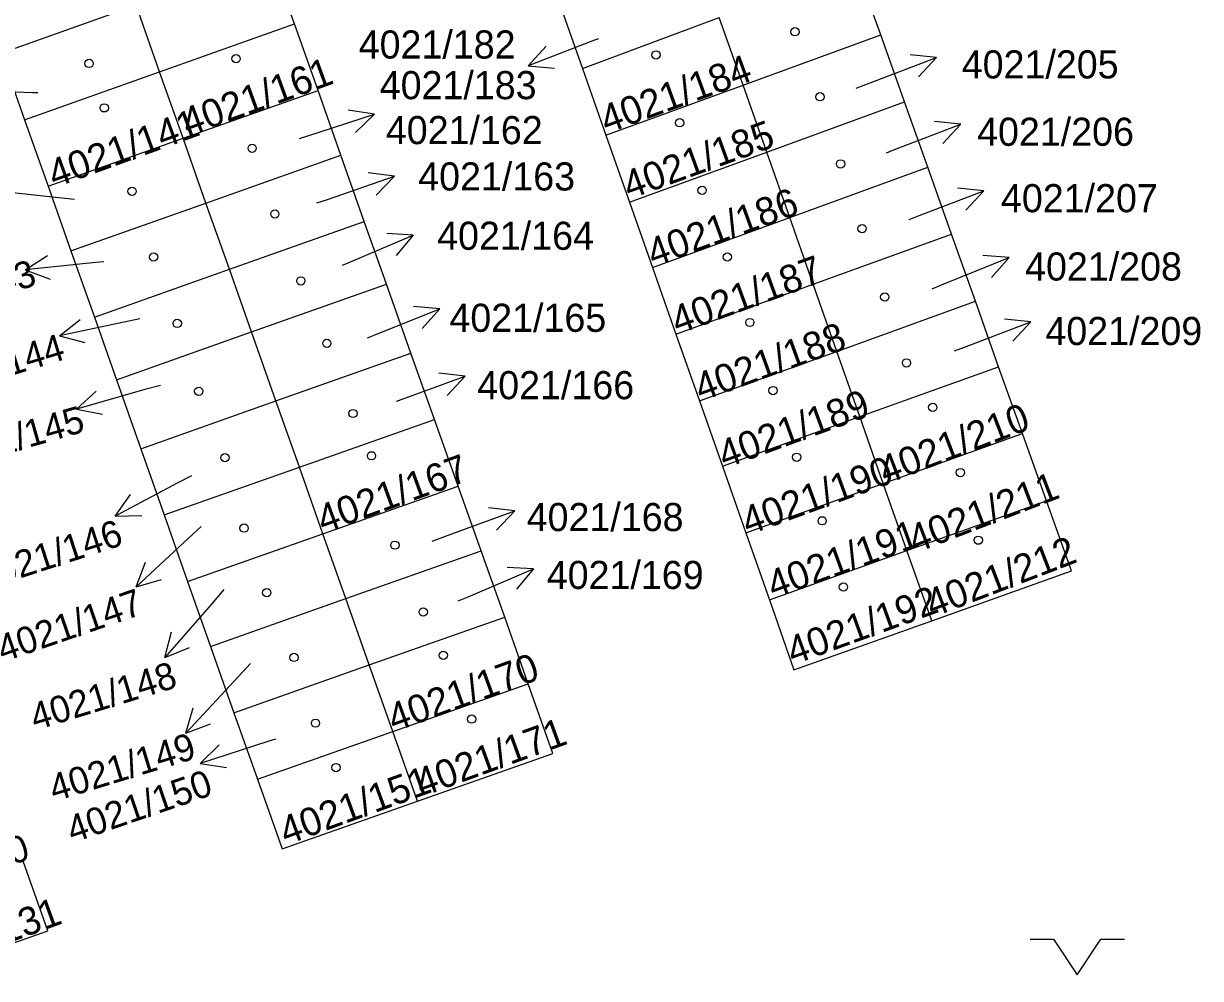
# Model space of a CAD drawing. Extents: x -869103 to -863415, y -1015889 to -1012477.
# Drawn here: x -868118.19 to -868068.39, y -1013947.88 to -1013907.48 of the extents above; entities that cross this region are included whole.
import ezdxf

# ---------------------------------------------------------------- set-up
doc = ezdxf.new("R2010")
doc.units = 0
for name, color, linetype in [('Hranice parcel', 7, 'Continuous'), ('Parcelní čísla', 7, 'Continuous'), ('Pop  PČ popisy', 7, 'Continuous'), ('Značky budov', 7, 'Continuous'), ('Značky kultur', 7, 'Continuous')]:
    doc.layers.add(name, color=color, linetype=linetype)

msp = doc.modelspace()

# ---------------------------------------------------------------- linework, layer by layer
at = {"layer": 'Hranice parcel'}
for p, q in [((-868106.73, -1013907.49), (-868107.73, -1013904.68)), ((-868081.92, -1013907.96), (-868082.93, -1013905.13)), ((-868095.51, -1013906.63), (-868094.54, -1013909.39)), ((-868119.14, -1013908.74), (-868113.43, -1013906.71)), ((-868112.44, -1013909.52), (-868113.43, -1013906.71)), ((-868112.44, -1013909.52), (-868106.73, -1013907.49)), ((-868105.73, -1013910.31), (-868106.73, -1013907.49)), ((-868094.54, -1013909.39), (-868088.75, -1013907.23)), ((-868087.74, -1013910.09), (-868088.75, -1013907.23)), ((-868087.74, -1013910.09), (-868081.92, -1013907.96)), ((-868080.91, -1013910.8), (-868081.92, -1013907.96)), ((-868119.14, -1013908.74), (-868118.15, -1013911.55)), ((-868118.15, -1013911.55), (-868112.44, -1013909.52)), ((-868111.44, -1013912.33), (-868112.44, -1013909.52)), ((-868094.54, -1013909.39), (-868093.55, -1013912.21)), ((-868093.55, -1013912.21), (-868087.74, -1013910.09)), ((-868086.74, -1013912.93), (-868087.74, -1013910.09)), ((-868111.44, -1013912.33), (-868105.73, -1013910.31)), ((-868104.76, -1013913.05), (-868105.73, -1013910.31)), ((-868086.74, -1013912.93), (-868080.91, -1013910.8)), ((-868079.93, -1013913.56), (-868080.91, -1013910.8)), ((-868118.15, -1013911.55), (-868117.15, -1013914.36)), ((-868117.15, -1013914.36), (-868111.44, -1013912.33)), ((-868110.47, -1013915.08), (-868111.44, -1013912.33)), ((-868093.55, -1013912.21), (-868092.55, -1013915.04)), ((-868110.47, -1013915.08), (-868104.76, -1013913.05)), ((-868103.77, -1013915.86), (-868104.76, -1013913.05)), ((-868092.55, -1013915.04), (-868086.74, -1013912.93)), ((-868085.77, -1013915.69), (-868086.74, -1013912.93)), ((-868085.77, -1013915.69), (-868079.93, -1013913.56)), ((-868078.92, -1013916.39), (-868079.93, -1013913.56)), ((-868117.15, -1013914.36), (-868116.19, -1013917.1)), ((-868116.19, -1013917.1), (-868110.47, -1013915.08)), ((-868109.48, -1013917.88), (-868110.47, -1013915.08)), ((-868092.55, -1013915.04), (-868091.58, -1013917.8)), ((-868109.48, -1013917.88), (-868103.77, -1013915.86)), ((-868102.83, -1013918.51), (-868103.77, -1013915.86)), ((-868091.58, -1013917.8), (-868085.77, -1013915.69)), ((-868084.78, -1013918.51), (-868085.77, -1013915.69)), ((-868084.78, -1013918.51), (-868078.92, -1013916.39)), ((-868077.91, -1013919.23), (-868078.92, -1013916.39)), ((-868116.19, -1013917.1), (-868115.19, -1013919.91)), ((-868115.19, -1013919.91), (-868109.48, -1013917.88)), ((-868108.54, -1013920.53), (-868109.48, -1013917.88)), ((-868091.58, -1013917.8), (-868090.59, -1013920.62)), ((-868108.54, -1013920.53), (-868102.83, -1013918.51)), ((-868101.8, -1013921.42), (-868102.83, -1013918.51)), ((-868090.59, -1013920.62), (-868084.78, -1013918.51)), ((-868083.78, -1013921.35), (-868084.78, -1013918.51)), ((-868083.78, -1013921.35), (-868077.91, -1013919.23)), ((-868076.93, -1013922), (-868077.91, -1013919.23)), ((-868115.19, -1013919.91), (-868114.26, -1013922.56)), ((-868114.26, -1013922.56), (-868108.54, -1013920.53)), ((-868107.51, -1013923.44), (-868108.54, -1013920.53)), ((-868090.59, -1013920.62), (-868089.59, -1013923.45)), ((-868107.51, -1013923.44), (-868101.8, -1013921.42)), ((-868100.8, -1013924.23), (-868101.8, -1013921.42)), ((-868089.59, -1013923.45), (-868083.78, -1013921.35)), ((-868082.8, -1013924.11), (-868083.78, -1013921.35)), ((-868082.8, -1013924.11), (-868076.93, -1013922)), ((-868075.92, -1013924.83), (-868076.93, -1013922)), ((-868114.26, -1013922.56), (-868113.23, -1013925.47)), ((-868113.23, -1013925.47), (-868107.51, -1013923.44)), ((-868106.52, -1013926.25), (-868107.51, -1013923.44)), ((-868089.59, -1013923.45), (-868088.62, -1013926.21)), ((-868088.62, -1013926.21), (-868082.8, -1013924.11)), ((-868081.81, -1013926.94), (-868082.8, -1013924.11)), ((-868106.52, -1013926.25), (-868100.8, -1013924.23)), ((-868099.8, -1013927.05), (-868100.8, -1013924.23)), ((-868081.81, -1013926.94), (-868075.92, -1013924.83)), ((-868074.91, -1013927.67), (-868075.92, -1013924.83)), ((-868113.23, -1013925.47), (-868112.24, -1013928.27)), ((-868112.24, -1013928.27), (-868106.52, -1013926.25)), ((-868105.52, -1013929.07), (-868106.52, -1013926.25)), ((-868088.62, -1013926.21), (-868087.63, -1013929.03)), ((-868105.52, -1013929.07), (-868099.8, -1013927.05)), ((-868098.83, -1013929.79), (-868099.8, -1013927.05)), ((-868087.63, -1013929.03), (-868081.81, -1013926.94)), ((-868080.81, -1013929.78), (-868081.81, -1013926.94)), ((-868080.81, -1013929.78), (-868074.91, -1013927.67)), ((-868073.85, -1013930.64), (-868074.91, -1013927.67)), ((-868112.24, -1013928.27), (-868111.25, -1013931.09)), ((-868111.25, -1013931.09), (-868105.52, -1013929.07)), ((-868104.55, -1013931.81), (-868105.52, -1013929.07)), ((-868087.63, -1013929.03), (-868086.63, -1013931.86)), ((-868104.55, -1013931.81), (-868098.83, -1013929.79)), ((-868097.83, -1013932.6), (-868098.83, -1013929.79)), ((-868086.63, -1013931.86), (-868080.81, -1013929.78)), ((-868079.76, -1013932.75), (-868080.81, -1013929.78)), ((-868111.25, -1013931.09), (-868110.28, -1013933.83)), ((-868079.76, -1013932.75), (-868073.85, -1013930.64)), ((-868110.28, -1013933.83), (-868104.55, -1013931.81)), ((-868103.56, -1013934.61), (-868104.55, -1013931.81)), ((-868086.63, -1013931.86), (-868085.59, -1013934.83)), ((-868103.56, -1013934.61), (-868097.83, -1013932.6)), ((-868096.84, -1013935.42), (-868097.83, -1013932.6)), ((-868085.59, -1013934.83), (-868079.76, -1013932.75)), ((-868110.28, -1013933.83), (-868109.29, -1013936.64)), ((-868109.29, -1013936.64), (-868103.56, -1013934.61)), ((-868102.56, -1013937.43), (-868103.56, -1013934.61)), ((-868102.56, -1013937.43), (-868096.84, -1013935.42)), ((-868109.29, -1013936.64), (-868108.29, -1013939.45)), ((-868108.29, -1013939.45), (-868102.56, -1013937.43)), ((-868101.52, -1013940.38), (-868102.56, -1013937.43))]:
    msp.add_line(p, q, dxfattribs=at)
for points in [[(-868101.52, -1013940.38), (-868095.79, -1013938.37), (-868096.84, -1013935.42)], [(-868108.29, -1013939.45), (-868107.25, -1013942.4), (-868101.52, -1013940.38)], [(-868122.89, -1013947.88), (-868117.16, -1013945.87), (-868118.2, -1013942.92)]]:
    msp.add_lwpolyline(points, dxfattribs=at)
at = {"layer": 'Pop  PČ popisy'}
for p, q in [((-868093.86, -1013908.13), (-868094.03, -1013908.19)), ((-868094.03, -1013908.19), (-868096.832, -1013909.265)), ((-868096.832, -1013909.265), (-868096.076, -1013908.439)), ((-868082.36, -1013909.99), (-868079.558, -1013908.915)), ((-868079.558, -1013908.915), (-868080.673, -1013908.806)), ((-868079.558, -1013908.915), (-868080.314, -1013909.741)), ((-868096.832, -1013909.265), (-868095.717, -1013909.374)), ((-868082.96, -1013910.22), (-868082.36, -1013909.99)), ((-868117.8, -1013910.41), (-868120.799, -1013910.305)), ((-868117.58, -1013910.42), (-868117.8, -1013910.41)), ((-868103.346, -1013911.313), (-868104.453, -1013911.146)), ((-868106.2, -1013912.24), (-868103.346, -1013911.313)), ((-868103.346, -1013911.313), (-868104.144, -1013912.098)), ((-868078.528, -1013911.735), (-868079.643, -1013911.626)), ((-868081.33, -1013912.81), (-868078.528, -1013911.735)), ((-868078.528, -1013911.735), (-868079.284, -1013912.561)), ((-868106.51, -1013912.34), (-868106.2, -1013912.24)), ((-868081.68, -1013912.95), (-868081.33, -1013912.81)), ((-868105.33, -1013914.92), (-868102.493, -1013913.943)), ((-868102.493, -1013913.943), (-868103.602, -1013913.796)), ((-868102.493, -1013913.943), (-868103.276, -1013914.742)), ((-868116.44, -1013914.88), (-868119.425, -1013914.566)), ((-868080.36, -1013915.63), (-868077.558, -1013914.555)), ((-868077.558, -1013914.555), (-868078.673, -1013914.446)), ((-868077.558, -1013914.555), (-868078.314, -1013915.381)), ((-868116.04, -1013914.92), (-868116.44, -1013914.88)), ((-868105.78, -1013915.07), (-868105.33, -1013914.92)), ((-868080.72, -1013915.77), (-868080.36, -1013915.63)), ((-868104.46, -1013917.61), (-868101.698, -1013916.437)), ((-868101.698, -1013916.437), (-868102.815, -1013916.368)), ((-868101.698, -1013916.437), (-868102.424, -1013917.29)), ((-868118.115, -1013917.904), (-868117.171, -1013917.301)), ((-868115.13, -1013917.59), (-868118.115, -1013917.904)), ((-868114.8, -1013917.56), (-868115.13, -1013917.59)), ((-868104.69, -1013917.71), (-868104.46, -1013917.61)), ((-868079.27, -1013918.51), (-868076.488, -1013917.386)), ((-868076.488, -1013917.386), (-868077.604, -1013917.297)), ((-868076.488, -1013917.386), (-868077.228, -1013918.225)), ((-868118.115, -1013917.904), (-868117.066, -1013918.297)), ((-868079.74, -1013918.7), (-868079.27, -1013918.51)), ((-868103.36, -1013920.67), (-868100.578, -1013919.546)), ((-868100.578, -1013919.546), (-868101.694, -1013919.457)), ((-868100.578, -1013919.546), (-868101.318, -1013920.385)), ((-868116.675, -1013920.694), (-868115.8, -1013919.996)), ((-868113.74, -1013920.07), (-868116.675, -1013920.694)), ((-868113.27, -1013919.97), (-868113.74, -1013920.07)), ((-868078.37, -1013921.17), (-868075.568, -1013920.095)), ((-868075.568, -1013920.095), (-868076.683, -1013919.986)), ((-868075.568, -1013920.095), (-868076.324, -1013920.921)), ((-868116.675, -1013920.694), (-868115.592, -1013920.976)), ((-868103.64, -1013920.78), (-868103.36, -1013920.67)), ((-868078.79, -1013921.33), (-868078.37, -1013921.17)), ((-868102.32, -1013923.43), (-868099.5, -1013922.404)), ((-868099.5, -1013922.404), (-868100.612, -1013922.276)), ((-868099.5, -1013922.404), (-868100.27, -1013923.217)), ((-868113.06, -1013922.97), (-868115.945, -1013923.797)), ((-868115.945, -1013923.797), (-868115.12, -1013923.04)), ((-868112.4, -1013922.79), (-868113.06, -1013922.97)), ((-868102.41, -1013923.46), (-868102.32, -1013923.43)), ((-868115.945, -1013923.797), (-868114.844, -1013924.002)), ((-868111.09, -1013926.61), (-868111.66, -1013926.91)), ((-868111.66, -1013926.91), (-868114.31, -1013928.319)), ((-868114.31, -1013928.319), (-868113.661, -1013927.407)), ((-868100.22, -1013929.13), (-868097.4, -1013928.104)), ((-868097.4, -1013928.104), (-868098.512, -1013927.976)), ((-868097.4, -1013928.104), (-868098.17, -1013928.917)), ((-868114.31, -1013928.319), (-868113.19, -1013928.291)), ((-868110.68, -1013928.76), (-868111.23, -1013929.27)), ((-868111.23, -1013929.27), (-868113.425, -1013931.317)), ((-868100.9, -1013929.38), (-868100.22, -1013929.13)), ((-868113.425, -1013931.317), (-868113.034, -1013930.267)), ((-868099.37, -1013931.73), (-868096.608, -1013930.557)), ((-868096.608, -1013930.557), (-868097.725, -1013930.488)), ((-868096.608, -1013930.557), (-868097.334, -1013931.41)), ((-868113.425, -1013931.317), (-868112.351, -1013931)), ((-868109.71, -1013931.43), (-868110.24, -1013932.04)), ((-868110.24, -1013932.04), (-868112.209, -1013934.305)), ((-868099.8, -1013931.91), (-868099.37, -1013931.73)), ((-868112.209, -1013934.305), (-868111.93, -1013933.221)), ((-868112.209, -1013934.305), (-868111.174, -1013933.878)), ((-868108.58, -1013934.55), (-868109.28, -1013935.31)), ((-868109.28, -1013935.31), (-868111.327, -1013937.505)), ((-868111.327, -1013937.505), (-868111.01, -1013936.431)), ((-868111.327, -1013937.505), (-868110.277, -1013937.114)), ((-868107.86, -1013937.86), (-868110.714, -1013938.787)), ((-868110.714, -1013938.787), (-868109.916, -1013938.002)), ((-868107.53, -1013937.75), (-868107.86, -1013937.86)), ((-868110.714, -1013938.787), (-868109.607, -1013938.954))]:
    msp.add_line(p, q, dxfattribs=at)
at = {"layer": 'Značky budov'}
for centre in [(-868085.547, -1013907.829), (-868091.427, -1013908.809), (-868115.417, -1013909.169), (-868109.197, -1013908.969), (-868084.487, -1013910.579), (-868114.777, -1013911.049), (-868090.427, -1013911.679), (-868108.517, -1013912.759), (-868083.617, -1013913.419), (-868113.597, -1013914.579), (-868089.477, -1013914.539), (-868107.557, -1013915.539), (-868082.707, -1013916.159), (-868112.687, -1013917.359), (-868088.407, -1013917.359), (-868106.457, -1013918.369), (-868081.747, -1013919.049), (-868111.687, -1013920.169), (-868087.457, -1013920.129), (-868105.357, -1013921.009), (-868080.827, -1013921.839), (-868110.777, -1013923.039), (-868086.477, -1013923.009), (-868079.717, -1013923.719), (-868104.247, -1013923.979), (-868103.467, -1013925.769), (-868109.667, -1013925.849), (-868085.477, -1013925.829), (-868078.547, -1013926.479), (-868084.397, -1013928.519), (-868108.857, -1013928.829), (-868102.477, -1013929.549), (-868077.787, -1013929.339), (-868107.897, -1013931.559), (-868083.497, -1013931.319), (-868101.277, -1013932.379), (-868100.427, -1013934.209), (-868106.747, -1013934.299), (-868105.837, -1013937.079), (-868099.227, -1013936.909), (-868104.967, -1013938.959)]:
    msp.add_circle(centre, 0.175, dxfattribs=at)
at = {"layer": 'Značky kultur'}
for p, q in [((-868075.6, -1013946.22), (-868074.6, -1013946.22)), ((-868074.6, -1013946.22), (-868073.6, -1013947.72)), ((-868073.6, -1013947.72), (-868072.6, -1013946.22)), ((-868072.6, -1013946.22), (-868071.6, -1013946.22))]:
    msp.add_line(p, q, dxfattribs=at)

# ---------------------------------------------------------------- texts
at = {"layer": 'Parcelní čísla'}
for s, p in [('4021/182', (-868104.008, -1013908.963)), ('4021/205', (-868078.49, -1013909.805)), ('4021/183', (-868103.118, -1013910.683)), ('4021/162', (-868102.86, -1013912.585)), ('4021/206', (-868077.84, -1013912.655)), ('4021/163', (-868101.49, -1013914.545)), ('4021/207', (-868076.83, -1013915.465)), ('4021/164', (-868100.69, -1013917.055)), ('4021/208', (-868075.81, -1013918.355)), ('4021/165', (-868100.17, -1013920.525)), ('4021/209', (-868074.95, -1013921.085)), ('4021/166', (-868098.99, -1013923.375)), ('4021/168', (-868096.9, -1013928.955)), ('4021/169', (-868096.05, -1013931.405))]:
    msp.add_text(s, height=1.19, dxfattribs=at).set_placement(p)
for s, height, rotation, p in [('4021/161', 1.19, 20, (-868111.236, -1013912.269)), ('4021/184', 1.19, 20, (-868093.516, -1013912.149)), ('4021/141', 1.19, 20, (-868116.886, -1013914.449)), ('4021/185', 1.19, 20, (-868092.556, -1013914.929)), ('4021/186', 1.19, 20, (-868091.536, -1013917.789)), ('4021/143', 1.139, 18, (-868123.613, -1013920.485)), ('4021/187', 1.19, 20, (-868090.516, -1013920.649)), ('4021/188', 1.19, 20, (-868089.526, -1013923.479)), ('4021/144', 1.139, 17, (-868122.445, -1013923.527)), ('4021/189', 1.19, 20, (-868088.526, -1013926.319)), ('4021/210', 1.19, 21, (-868081.716, -1013926.995)), ('4021/145', 1.139, 16, (-868121.636, -1013926.479)), ('4021/167', 1.19, 20, (-868105.506, -1013929.059)), ('4021/190', 1.19, 20, (-868087.536, -1013929.139)), ('4021/211', 1.19, 21, (-868080.466, -1013929.905)), ('4021/146', 1.139, 18, (-868119.953, -1013931.485)), ('4021/191', 1.19, 20, (-868086.456, -1013931.829)), ('4021/212', 1.19, 21, (-868079.736, -1013932.625)), ('4021/147', 1.139, 19, (-868119.069, -1013934.511)), ('4021/192', 1.19, 20, (-868085.626, -1013934.629)), ('4021/148', 1.139, 17, (-868117.695, -1013937.397)), ('4021/170', 1.19, 20, (-868102.516, -1013937.469)), ('4021/171', 1.19, 20, (-868101.346, -1013940.209)), ('4021/149', 1.139, 17, (-868116.895, -1013940.407)), ('4021/151', 1.19, 20, (-868107.086, -1013942.249)), ('4021/150', 1.139, 19, (-868116.119, -1013942.161)), ('4021/130', 1.139, 18, (-868123.898, -1013944.786)), ('4021/131', 1.19, 20, (-868122.726, -1013947.809))]:
    msp.add_text(s, height=height, rotation=rotation, dxfattribs=at).set_placement(p)

doc.saveas('drawing.dxf')
